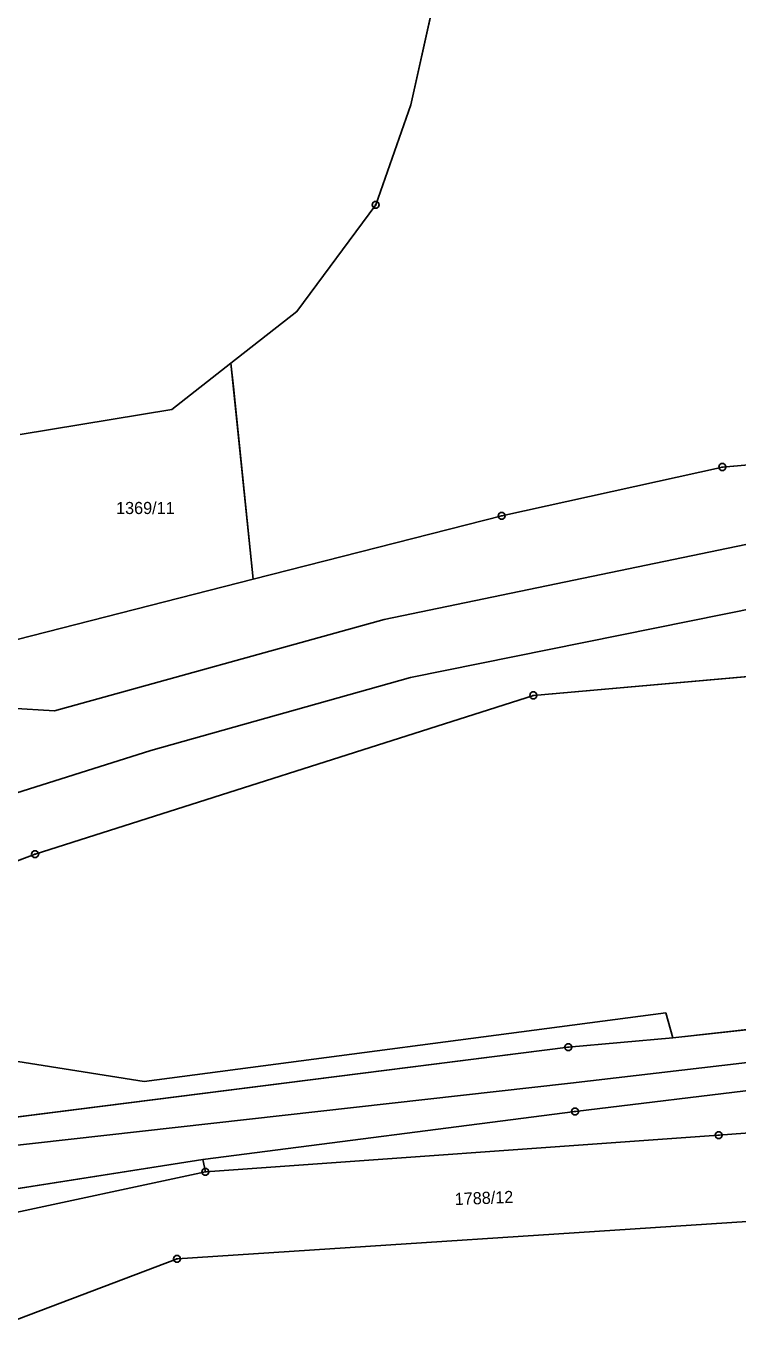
# Model space of a CAD drawing. Extents: x -779618 to -776429, y -1144546 to -1143350.
# Drawn here: x -778134.6 to -778034.7, y -1143719.4 to -1143536 of the extents above; entities that cross this region are included whole.
import ezdxf

# ---------------------------------------------------------------- set-up
doc = ezdxf.new("R2010")
doc.units = 0
for name, color, linetype in [('1', 7, 'Continuous'), ('11', 7, 'Continuous'), ('2', 7, 'Continuous'), ('4', 7, 'Continuous'), ('6', 7, 'Continuous'), ('8', 7, 'Continuous')]:
    doc.layers.add(name, color=color, linetype=linetype)

msp = doc.modelspace()

# ---------------------------------------------------------------- linework, layer by layer
at = {"layer": '1'}
for p, q in [((-778070.71, -1143502.59), (-778080.62, -1143547.01)), ((-778080.62, -1143547.01), (-778085.55, -1143561.06)), ((-778085.55, -1143561.06), (-778096.6, -1143576.03)), ((-778096.6, -1143576.03), (-778105.86, -1143583.27)), ((-778105.86, -1143583.27), (-778114.17, -1143589.77)), ((-778105.86, -1143583.27), (-778102.74, -1143613.61)), ((-778114.17, -1143589.77), (-778135.46, -1143593.27)), ((-777971.64, -1143592.01), (-778036.9, -1143597.86)), ((-778036.9, -1143597.86), (-778067.87, -1143604.7)), ((-778102.74, -1143613.61), (-778067.87, -1143604.7)), ((-778135.85, -1143622.07), (-778102.74, -1143613.61)), ((-778063.42, -1143629.9), (-777931.96, -1143618.26)), ((-778063.42, -1143629.9), (-778133.34, -1143652.18)), ((-778153.87, -1143659.9), (-778133.34, -1143652.18)), ((-778043.88, -1143677.97), (-777959.48, -1143668.5)), ((-778044.82, -1143674.45), (-778118.06, -1143684.08)), ((-778043.88, -1143677.97), (-778044.82, -1143674.45)), ((-777958.1, -1143676.15), (-778057.57, -1143688.29)), ((-778149.31, -1143690.75), (-778058.53, -1143679.28)), ((-778043.88, -1143677.97), (-778058.53, -1143679.28)), ((-778118.06, -1143684.08), (-778147.52, -1143679.38)), ((-778037.43, -1143691.63), (-777961.06, -1143685.39)), ((-778109.8, -1143695.04), (-778057.57, -1143688.29)), ((-778037.43, -1143691.63), (-778109.45, -1143696.76)), ((-778150.93, -1143701.48), (-778109.8, -1143695.04)), ((-778109.8, -1143695.04), (-778109.45, -1143696.76)), ((-778109.45, -1143696.76), (-778138.69, -1143703.04)), ((-777972.88, -1143699.73), (-778113.43, -1143708.98)), ((-778113.43, -1143708.98), (-778140.87, -1143719.35))]:
    msp.add_line(p, q, dxfattribs=at)
at = {"layer": '11'}
for points in [[(-778035.84, -1143349.66), (-778041.99, -1143373.81), (-778053.78, -1143426.66), (-778054.13, -1143428.25), (-778070.46, -1143501.45), (-778070.71, -1143502.59), (-778080.62, -1143547.01), (-778085.55, -1143561.06), (-778096.6, -1143576.03), (-778105.86, -1143583.27), (-778105.52, -1143586.62), (-778102.74, -1143613.61)], [(-778102.74, -1143613.61), (-778067.87, -1143604.7), (-778036.9, -1143597.86), (-777971.64, -1143592.01), (-777964.3, -1143591.17), (-777890.59, -1143590.67), (-777860.75, -1143594.87), (-777857.58, -1143595.32), (-777803.43, -1143602.93), (-777799.69, -1143603.46), (-777791.04, -1143604.67), (-777756.31, -1143612.29)], [(-777931.96, -1143618.26), (-778063.42, -1143629.9), (-778133.34, -1143652.18), (-778153.87, -1143659.9), (-778157.08, -1143661.33), (-778160.14, -1143662.37), (-778266.47, -1143703.7), (-778271.68, -1143708.65), (-778272.9, -1143709.81), (-778271.17, -1143710.67), (-778262.39, -1143715.02), (-778258.15, -1143717.99), (-778226.02, -1143703.2), (-778205.58, -1143698.68), (-778187.29, -1143695.6), (-778152.63, -1143691.27), (-778149.31, -1143690.75), (-778058.53, -1143679.28), (-778043.88, -1143677.97), (-777959.48, -1143668.5)]]:
    msp.add_lwpolyline(points, dxfattribs=at)
msp.add_lwpolyline([(-778138.69, -1143703.04), (-778109.45, -1143696.76), (-778109.8, -1143695.04), (-778150.93, -1143701.48), (-778154.26, -1143702.04), (-778154.84, -1143707.34), (-778153.79, -1143708.48), (-778153.66, -1143710.62), (-778152.04, -1143709.77)], close=True, dxfattribs=at)
at = {"layer": '4'}
for p, q in [((-778033.6, -1143608.73), (-778084.35, -1143619.27)), ((-778031.77, -1143617.54), (-778080.66, -1143627.39)), ((-778084.35, -1143619.27), (-778130.6, -1143632.07)), ((-778080.66, -1143627.39), (-778117.12, -1143637.64)), ((-778136.75, -1143631.7), (-778130.6, -1143632.07)), ((-778117.12, -1143637.64), (-778150.48, -1143648.2))]:
    msp.add_line(p, q, dxfattribs=at)
at = {"layer": '6'}
for p, q in [((-778058.2, -1143684.29), (-777958.98, -1143672.82)), ((-778186.87, -1143698.78), (-778058.2, -1143684.29))]:
    msp.add_line(p, q, dxfattribs=at)
at = {"layer": '8'}
for p, q in [((-778085.67, -1143561.06), (-778085.43, -1143561.06)), ((-778037.02, -1143597.86), (-778036.78, -1143597.86)), ((-778067.99, -1143604.7), (-778067.75, -1143604.7)), ((-778063.54, -1143629.9), (-778063.3, -1143629.9)), ((-778133.46, -1143652.18), (-778133.22, -1143652.18)), ((-778058.65, -1143679.28), (-778058.41, -1143679.28)), ((-778057.69, -1143688.29), (-778057.45, -1143688.29)), ((-778037.55, -1143691.63), (-778037.31, -1143691.63)), ((-778109.57, -1143696.76), (-778109.33, -1143696.76)), ((-778113.55, -1143708.98), (-778113.31, -1143708.98))]:
    msp.add_line(p, q, dxfattribs=at)
for points in [[(-778085.4, -1143560.58), (-778085.15, -1143560.76), (-778085.05, -1143561.05), (-778085.15, -1143561.34), (-778085.4, -1143561.52), (-778085.71, -1143561.52), (-778085.96, -1143561.34), (-778086.06, -1143561.05), (-778085.96, -1143560.76), (-778085.71, -1143560.58)], [(-778036.75, -1143597.38), (-778036.5, -1143597.56), (-778036.4, -1143597.85), (-778036.5, -1143598.14), (-778036.75, -1143598.32), (-778037.06, -1143598.32), (-778037.31, -1143598.14), (-778037.41, -1143597.85), (-778037.31, -1143597.56), (-778037.06, -1143597.38)], [(-778067.72, -1143604.22), (-778067.47, -1143604.4), (-778067.37, -1143604.69), (-778067.47, -1143604.98), (-778067.72, -1143605.16), (-778068.03, -1143605.16), (-778068.28, -1143604.98), (-778068.38, -1143604.69), (-778068.28, -1143604.4), (-778068.03, -1143604.22)], [(-778063.27, -1143629.42), (-778063.02, -1143629.6), (-778062.92, -1143629.89), (-778063.02, -1143630.18), (-778063.27, -1143630.36), (-778063.58, -1143630.36), (-778063.83, -1143630.18), (-778063.93, -1143629.89), (-778063.83, -1143629.6), (-778063.58, -1143629.42)], [(-778133.19, -1143651.7), (-778132.94, -1143651.88), (-778132.84, -1143652.17), (-778132.94, -1143652.46), (-778133.19, -1143652.64), (-778133.5, -1143652.64), (-778133.75, -1143652.46), (-778133.85, -1143652.17), (-778133.75, -1143651.88), (-778133.5, -1143651.7)], [(-778058.38, -1143678.8), (-778058.13, -1143678.98), (-778058.03, -1143679.27), (-778058.13, -1143679.56), (-778058.38, -1143679.74), (-778058.69, -1143679.74), (-778058.94, -1143679.56), (-778059.04, -1143679.27), (-778058.94, -1143678.98), (-778058.69, -1143678.8)], [(-778057.42, -1143687.81), (-778057.17, -1143687.99), (-778057.07, -1143688.28), (-778057.17, -1143688.57), (-778057.42, -1143688.75), (-778057.73, -1143688.75), (-778057.98, -1143688.57), (-778058.08, -1143688.28), (-778057.98, -1143687.99), (-778057.73, -1143687.81)], [(-778037.28, -1143691.15), (-778037.03, -1143691.33), (-778036.93, -1143691.62), (-778037.03, -1143691.91), (-778037.28, -1143692.09), (-778037.59, -1143692.09), (-778037.84, -1143691.91), (-778037.94, -1143691.62), (-778037.84, -1143691.33), (-778037.59, -1143691.15)], [(-778109.3, -1143696.28), (-778109.05, -1143696.46), (-778108.95, -1143696.75), (-778109.05, -1143697.04), (-778109.3, -1143697.22), (-778109.61, -1143697.22), (-778109.86, -1143697.04), (-778109.96, -1143696.75), (-778109.86, -1143696.46), (-778109.61, -1143696.28)], [(-778113.28, -1143708.5), (-778113.03, -1143708.68), (-778112.93, -1143708.97), (-778113.03, -1143709.26), (-778113.28, -1143709.44), (-778113.59, -1143709.44), (-778113.84, -1143709.26), (-778113.94, -1143708.97), (-778113.84, -1143708.68), (-778113.59, -1143708.5)]]:
    msp.add_lwpolyline(points, close=True, dxfattribs=at)

# ---------------------------------------------------------------- texts
at = {"layer": '2'}
msp.add_text('1369/11', height=1.7, dxfattribs=at).set_placement((-778121.98, -1143604.45))
msp.add_text('1788/12', height=1.7, rotation=2.1772, dxfattribs=at).set_placement((-778074.43, -1143701.42))

doc.saveas('drawing.dxf')
